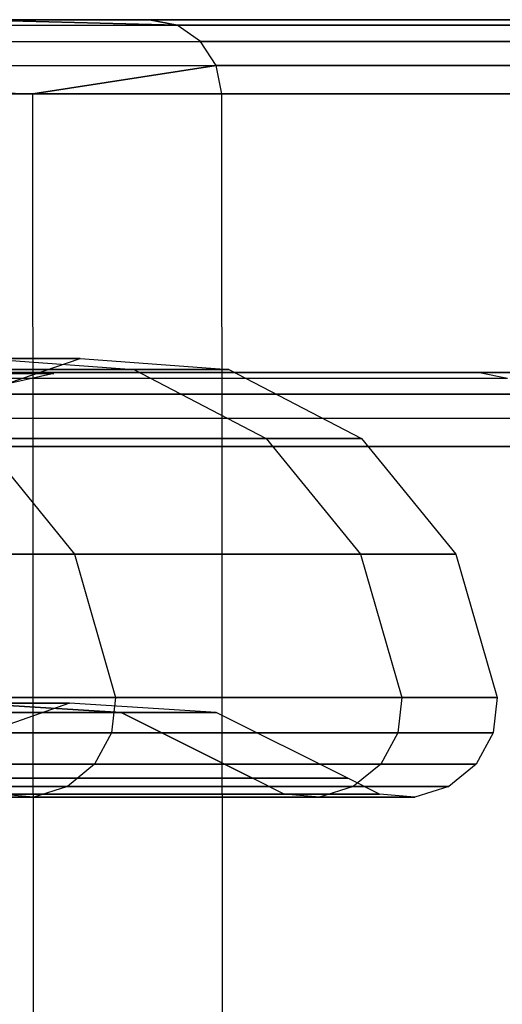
# Model space of a CAD drawing. Extents: x -172 to 172, y -29 to 28.
# Tile 912 of 914: x 165.26 to 166.56, y 4.64 to 7.3. Entities that reach past the tile are written whole.
import ezdxf

# ---------------------------------------------------------------- set-up
doc = ezdxf.new("R2010")
doc.units = 0
doc.header["$LTSCALE"] = 25.4
doc.layers.get('0').update_dxf_attribs({"linetype": 'CONTINUOUS'})

# ---------------------------------------------------------------- blocks, each defined once
blk = doc.blocks.new('RYFLO_AURA_STL')
at = {"color": 0}
for p, q in [((163.3482, 7.2814, -1289.8711), (165.6867, 7.2814, -1280.7211)), ((163.3482, 7.2814, -1289.8711), (165.6867, 7.2814, -1280.7211)), ((163.3482, 7.2814, -1196.6292), (165.6867, 7.2814, -1205.7792)), ((163.3482, 7.2814, -1196.6292), (165.6867, 7.2814, -1205.7792)), ((165.103, 7.2965, -1282.8878), (165.612, 7.2965, -1280.7041)), ((165.6867, 7.2814, -1280.7211), (165.103, 7.2965, -1282.8878)), ((165.6867, 7.2814, -1280.7211), (165.103, 7.2965, -1282.8878)), ((165.612, 7.2965, -1205.7961), (165.103, 7.2965, -1203.6124)), ((165.103, 7.2965, -1203.6124), (165.6867, 7.2814, -1205.7792)), ((165.103, 7.2965, -1203.6124), (165.6867, 7.2814, -1205.7792)), ((165.612, 7.2965, -1205.7961), (165.103, 7.2965, -1203.6124)), ((165.103, 7.2965, -1282.8878), (165.612, 7.2965, -1280.7041)), ((165.612, 7.2965, -1280.7041), (165.6867, 7.2814, -1280.7211)), ((165.612, 7.2965, -1280.7041), (165.6867, 7.2814, -1280.7211)), ((165.612, 7.2965, -1280.7041), (167.4376, 7.2965, -1271.4424)), ((165.6867, 7.2814, -1205.7792), (165.612, 7.2965, -1205.7961)), ((167.4376, 7.2965, -1215.0579), (165.612, 7.2965, -1205.7961)), ((165.6867, 7.2814, -1205.7792), (165.612, 7.2965, -1205.7961)), ((167.4376, 7.2965, -1215.0579), (165.612, 7.2965, -1205.7961)), ((165.612, 7.2965, -1280.7041), (167.4376, 7.2965, -1271.4424)), ((165.75, 7.2381, -1280.7354), (165.6867, 7.2814, -1280.7211)), ((165.6867, 7.2814, -1280.7211), (167.5131, 7.2814, -1271.4551)), ((165.6867, 7.2814, -1280.7211), (167.5131, 7.2814, -1271.4551)), ((165.75, 7.2381, -1280.7354), (165.6867, 7.2814, -1280.7211)), ((165.75, 7.2381, -1205.7649), (165.6867, 7.2814, -1205.7792)), ((167.5131, 7.2814, -1215.0452), (165.6867, 7.2814, -1205.7792)), ((165.75, 7.2381, -1205.7649), (165.6867, 7.2814, -1205.7792)), ((167.5131, 7.2814, -1215.0452), (165.6867, 7.2814, -1205.7792)), ((163.4106, 7.2381, -1289.8889), (165.75, 7.2381, -1280.7354)), ((163.4106, 7.2381, -1289.8889), (165.75, 7.2381, -1280.7354)), ((163.4106, 7.2381, -1196.6113), (165.75, 7.2381, -1205.7649)), ((163.4106, 7.2381, -1196.6113), (165.75, 7.2381, -1205.7649)), ((165.7923, 7.1732, -1280.7449), (165.75, 7.2381, -1280.7354)), ((165.75, 7.2381, -1280.7354), (167.5771, 7.2381, -1271.4659)), ((165.75, 7.2381, -1280.7354), (167.5771, 7.2381, -1271.4659)), ((165.7923, 7.1732, -1280.7449), (165.75, 7.2381, -1280.7354)), ((165.7923, 7.1732, -1205.7554), (165.75, 7.2381, -1205.7649)), ((167.5771, 7.2381, -1215.0343), (165.75, 7.2381, -1205.7649)), ((165.7923, 7.1732, -1205.7554), (165.75, 7.2381, -1205.7649)), ((167.5771, 7.2381, -1215.0343), (165.75, 7.2381, -1205.7649)), ((163.4523, 7.1732, -1289.9009), (165.2976, 7.0967, -1282.9346)), ((163.4523, 7.1732, -1289.9009), (165.2976, 7.0967, -1282.9346)), ((163.4523, 7.1732, -1289.9009), (165.7923, 7.1732, -1280.7449)), ((163.4523, 7.1732, -1289.9009), (165.7923, 7.1732, -1280.7449)), ((163.4523, 7.1732, -1196.5994), (165.7923, 7.1732, -1205.7554)), ((163.4523, 7.1732, -1196.5994), (165.7923, 7.1732, -1205.7554)), ((163.4523, 7.1732, -1196.5994), (165.2976, 7.0967, -1203.5657)), ((163.4523, 7.1732, -1196.5994), (165.2976, 7.0967, -1203.5657)), ((165.7923, 7.1732, -1205.7554), (165.2976, 7.0967, -1203.5657)), ((165.2976, 7.0967, -1282.9346), (165.7923, 7.1732, -1280.7449)), ((165.2976, 7.0967, -1282.9346), (165.7923, 7.1732, -1280.7449)), ((165.7923, 7.1732, -1205.7554), (165.2976, 7.0967, -1203.5657)), ((165.8073, 7.0967, -1205.752), (165.7923, 7.1732, -1205.7554)), ((165.8073, 7.0967, -1280.7483), (165.7923, 7.1732, -1280.7449)), ((165.7923, 7.1732, -1280.7449), (167.6199, 7.1732, -1271.4731)), ((165.7923, 7.1732, -1280.7449), (167.6199, 7.1732, -1271.4731)), ((165.8073, 7.0967, -1280.7483), (165.7923, 7.1732, -1280.7449)), ((167.6199, 7.1732, -1215.0271), (165.7923, 7.1732, -1205.7554)), ((165.8073, 7.0967, -1205.752), (165.7923, 7.1732, -1205.7554)), ((167.6199, 7.1732, -1215.0271), (165.7923, 7.1732, -1205.7554)), ((165.2976, 7.0967, -1203.5657), (163.4671, 7.0967, -1196.5952)), ((163.4671, 7.0967, -1289.905), (165.2976, 7.0967, -1282.9346)), ((163.4671, 7.0967, -1289.905), (165.2976, 7.0967, -1282.9346)), ((165.2976, 7.0967, -1203.5657), (163.4671, 7.0967, -1196.5952)), ((165.3083, -7.3033, -1203.5631), (165.2976, 7.0967, -1203.5657)), ((165.3083, -7.3033, -1203.5631), (165.2976, 7.0967, -1203.5657)), ((165.8073, 7.0967, -1205.752), (165.2976, 7.0967, -1203.5657)), ((165.3083, -7.3033, -1282.9371), (165.2976, 7.0967, -1282.9346)), ((165.2976, 7.0967, -1282.9346), (165.8073, 7.0967, -1280.7483)), ((165.3083, -7.3033, -1282.9371), (165.2976, 7.0967, -1282.9346)), ((165.8073, 7.0967, -1205.752), (165.2976, 7.0967, -1203.5657)), ((165.2976, 7.0967, -1282.9346), (165.8073, 7.0967, -1280.7483)), ((165.8179, -7.3033, -1205.7495), (165.8073, 7.0967, -1205.752)), ((165.8179, -7.3033, -1205.7495), (165.8073, 7.0967, -1205.752)), ((167.6349, 7.0967, -1215.0247), (165.8073, 7.0967, -1205.752)), ((165.8179, -7.3033, -1280.7507), (165.8073, 7.0967, -1280.7483)), ((165.8073, 7.0967, -1280.7483), (167.6349, 7.0967, -1271.4756)), ((165.8179, -7.3033, -1280.7507), (165.8073, 7.0967, -1280.7483)), ((165.8073, 7.0967, -1280.7483), (167.6349, 7.0967, -1271.4756)), ((167.6349, 7.0967, -1215.0247), (165.8073, 7.0967, -1205.752)), ((165.0442, 6.2527, -1243.2501), (165.4249, 6.3834, -1243.2501)), ((165.0442, 6.2527, -1243.2501), (165.4249, 6.3834, -1243.2501)), ((165.4249, 6.3834, -1243.2501), (165.1692, 6.3834, -1234.0566)), ((165.1692, 6.3834, -1234.0566), (165.5699, 6.3534, -1234.0344)), ((165.1692, 6.3834, -1234.0566), (165.5699, 6.3534, -1234.0344)), ((165.1692, 6.3834, -1252.4436), (165.5699, 6.3534, -1252.4658)), ((165.1692, 6.3834, -1252.4436), (165.4249, 6.3834, -1243.2501)), ((165.1692, 6.3834, -1252.4436), (165.5699, 6.3534, -1252.4658)), ((165.4249, 6.3834, -1243.2501), (165.1692, 6.3834, -1234.0566)), ((165.1692, 6.3834, -1252.4436), (165.4249, 6.3834, -1243.2501)), ((165.4249, 6.3834, -1243.2501), (165.8262, 6.3534, -1243.2501)), ((165.4249, 6.3834, -1243.2501), (165.8262, 6.3534, -1243.2501)), ((164.6861, 6.3458, -1280.4948), (166.5015, 6.3458, -1271.2848)), ((166.5015, 6.3458, -1215.2155), (164.6861, 6.3458, -1206.0055)), ((164.6861, 6.3458, -1280.4948), (166.5015, 6.3458, -1271.2848)), ((166.5015, 6.3458, -1215.2155), (164.6861, 6.3458, -1206.0055)), ((165.5699, 6.3534, -1234.0344), (164.8019, 6.3534, -1224.847)), ((164.8019, 6.3534, -1261.6532), (165.5699, 6.3534, -1252.4658)), ((165.5699, 6.3534, -1234.0344), (164.8019, 6.3534, -1224.847)), ((164.8019, 6.3534, -1261.6532), (165.5699, 6.3534, -1252.4658)), ((165.3543, 6.3432, -1243.2501), (165.1423, 6.2958, -1243.2501)), ((165.3543, 6.3432, -1243.2501), (165.1423, 6.2958, -1243.2501)), ((165.2269, 6.3432, -1249.7419), (165.3543, 6.3432, -1243.2501)), ((165.3543, 6.3432, -1243.2501), (165.2269, 6.3432, -1236.7583)), ((165.3543, 6.3432, -1243.2501), (165.2269, 6.3432, -1236.7583)), ((165.2269, 6.3432, -1249.7419), (165.3543, 6.3432, -1243.2501)), ((165.8262, 6.3534, -1243.2501), (165.5699, 6.3534, -1234.0344)), ((165.5699, 6.3534, -1234.0344), (165.9264, 6.1676, -1234.0145)), ((165.5699, 6.3534, -1234.0344), (165.9264, 6.1676, -1234.0145)), ((165.5699, 6.3534, -1252.4658), (165.9264, 6.1676, -1252.4857)), ((165.5699, 6.3534, -1252.4658), (165.8262, 6.3534, -1243.2501)), ((165.5699, 6.3534, -1252.4658), (165.9264, 6.1676, -1252.4857)), ((165.8262, 6.3534, -1243.2501), (165.5699, 6.3534, -1234.0344)), ((165.5699, 6.3534, -1252.4658), (165.8262, 6.3534, -1243.2501)), ((165.8262, 6.3534, -1243.2501), (166.1832, 6.1676, -1243.2501)), ((165.8262, 6.3534, -1243.2501), (166.1832, 6.1676, -1243.2501)), ((166.5015, 6.3458, -1271.2848), (166.7664, 6.3458, -1269.6633)), ((166.7664, 6.3458, -1216.8369), (166.5015, 6.3458, -1215.2155)), ((166.5015, 6.3458, -1271.2848), (166.577, 6.3307, -1271.2975)), ((166.5015, 6.3458, -1215.2155), (166.577, 6.3307, -1215.2028)), ((166.5015, 6.3458, -1215.2155), (166.577, 6.3307, -1215.2028)), ((166.7664, 6.3458, -1216.8369), (166.5015, 6.3458, -1215.2155)), ((166.5015, 6.3458, -1271.2848), (166.7664, 6.3458, -1269.6633)), ((166.5015, 6.3458, -1271.2848), (166.577, 6.3307, -1271.2975)), ((164.7608, 6.3307, -1205.9886), (166.577, 6.3307, -1215.2028)), ((164.7608, 6.3307, -1280.5116), (166.577, 6.3307, -1271.2975)), ((164.7608, 6.3307, -1205.9886), (166.577, 6.3307, -1215.2028)), ((164.7608, 6.3307, -1280.5116), (166.577, 6.3307, -1271.2975)), ((166.641, 6.2874, -1215.192), (164.8241, 6.2874, -1205.9744)), ((166.641, 6.2874, -1215.192), (164.8241, 6.2874, -1205.9744)), ((164.8241, 6.2874, -1280.5259), (166.641, 6.2874, -1271.3082)), ((164.8241, 6.2874, -1280.5259), (166.641, 6.2874, -1271.3082)), ((164.8664, 6.2225, -1280.5355), (166.6838, 6.2225, -1271.3154)), ((164.8664, 6.2225, -1280.5355), (166.6838, 6.2225, -1271.3154)), ((164.8665, 6.2225, -1205.9647), (166.6838, 6.2225, -1215.1848)), ((164.8665, 6.2225, -1205.9647), (166.6838, 6.2225, -1215.1848)), ((165.9264, 6.1676, -1234.0145), (165.1567, 6.1676, -1224.8075)), ((165.1567, 6.1676, -1224.8075), (165.41, 5.8561, -1224.7792)), ((165.1567, 6.1676, -1224.8075), (165.41, 5.8561, -1224.7792)), ((165.1567, 6.1676, -1261.6927), (165.41, 5.8561, -1261.7211)), ((165.1567, 6.1676, -1261.6927), (165.9264, 6.1676, -1252.4857)), ((165.1567, 6.1676, -1261.6927), (165.41, 5.8561, -1261.7211)), ((165.9264, 6.1676, -1234.0145), (165.1567, 6.1676, -1224.8075)), ((165.1567, 6.1676, -1261.6927), (165.9264, 6.1676, -1252.4857)), ((166.1832, 6.1676, -1243.2501), (165.9264, 6.1676, -1234.0145)), ((165.9264, 6.1676, -1234.0145), (166.1809, 5.8561, -1234.0004)), ((165.9264, 6.1676, -1234.0145), (166.1809, 5.8561, -1234.0004)), ((165.9264, 6.1676, -1252.4857), (166.1809, 5.8561, -1252.4999)), ((165.9264, 6.1676, -1252.4857), (166.1832, 6.1676, -1243.2501)), ((165.9264, 6.1676, -1252.4857), (166.1809, 5.8561, -1252.4999)), ((166.1832, 6.1676, -1243.2501), (165.9264, 6.1676, -1234.0145)), ((165.9264, 6.1676, -1252.4857), (166.1832, 6.1676, -1243.2501)), ((166.1832, 6.1676, -1243.2501), (166.4381, 5.8561, -1243.2501)), ((166.1832, 6.1676, -1243.2501), (166.4381, 5.8561, -1243.2501)), ((164.8813, 6.146, -1205.9613), (166.6988, 6.146, -1215.1823)), ((166.6988, 6.146, -1271.318), (164.8813, 6.146, -1280.5389)), ((164.8813, 6.146, -1205.9613), (166.6988, 6.146, -1215.1823)), ((166.6988, 6.146, -1271.318), (164.8813, 6.146, -1280.5389)), ((165.41, 5.8561, -1224.7792), (164.1278, 5.8561, -1215.6151)), ((164.1278, 5.8561, -1270.8851), (165.41, 5.8561, -1261.7211)), ((165.41, 5.8561, -1224.7792), (164.1278, 5.8561, -1215.6151)), ((164.1278, 5.8561, -1270.8851), (165.41, 5.8561, -1261.7211)), ((166.1809, 5.8561, -1234.0004), (165.41, 5.8561, -1224.7792)), ((165.41, 5.8561, -1224.7792), (165.5207, 5.4693, -1224.7668)), ((165.41, 5.8561, -1224.7792), (165.5207, 5.4693, -1224.7668)), ((165.41, 5.8561, -1261.7211), (165.5207, 5.4693, -1261.7334)), ((165.41, 5.8561, -1261.7211), (166.1809, 5.8561, -1252.4999)), ((165.41, 5.8561, -1261.7211), (165.5207, 5.4693, -1261.7334)), ((166.1809, 5.8561, -1234.0004), (165.41, 5.8561, -1224.7792)), ((165.41, 5.8561, -1261.7211), (166.1809, 5.8561, -1252.4999)), ((166.4381, 5.8561, -1243.2501), (166.1809, 5.8561, -1234.0004)), ((166.1809, 5.8561, -1234.0004), (166.2921, 5.4693, -1233.9941)), ((166.1809, 5.8561, -1234.0004), (166.2921, 5.4693, -1233.9941)), ((166.1809, 5.8561, -1252.4999), (166.2921, 5.4693, -1252.5061)), ((166.1809, 5.8561, -1252.4999), (166.4381, 5.8561, -1243.2501)), ((166.1809, 5.8561, -1252.4999), (166.2921, 5.4693, -1252.5061)), ((166.4381, 5.8561, -1243.2501), (166.1809, 5.8561, -1234.0004)), ((166.1809, 5.8561, -1252.4999), (166.4381, 5.8561, -1243.2501)), ((166.4381, 5.8561, -1243.2501), (166.5495, 5.4693, -1243.2501)), ((166.4381, 5.8561, -1243.2501), (166.5495, 5.4693, -1243.2501)), ((165.5207, 5.4693, -1224.7668), (164.2377, 5.4693, -1215.5967)), ((164.2377, 5.4693, -1270.9036), (165.5207, 5.4693, -1261.7334)), ((165.5207, 5.4693, -1224.7668), (164.2377, 5.4693, -1215.5967)), ((164.2377, 5.4693, -1270.9036), (165.5207, 5.4693, -1261.7334)), ((165.5207, 5.4693, -1224.7668), (165.5098, 5.3743, -1224.7681)), ((165.5207, 5.4693, -1224.7668), (165.5098, 5.3743, -1224.7681)), ((165.5207, 5.4693, -1261.7334), (165.5098, 5.3743, -1261.7322)), ((165.5207, 5.4693, -1261.7334), (165.5098, 5.3743, -1261.7322)), ((166.2921, 5.4693, -1233.9941), (165.5207, 5.4693, -1224.7668)), ((165.5207, 5.4693, -1261.7334), (166.2921, 5.4693, -1252.5061)), ((166.2921, 5.4693, -1233.9941), (165.5207, 5.4693, -1224.7668)), ((165.5207, 5.4693, -1261.7334), (166.2921, 5.4693, -1252.5061)), ((166.2921, 5.4693, -1233.9941), (166.2812, 5.3743, -1233.9948)), ((166.2921, 5.4693, -1233.9941), (166.2812, 5.3743, -1233.9948)), ((166.2921, 5.4693, -1252.5061), (166.2812, 5.3743, -1252.5055)), ((166.2921, 5.4693, -1252.5061), (166.2812, 5.3743, -1252.5055)), ((166.5495, 5.4693, -1243.2501), (166.2921, 5.4693, -1233.9941)), ((166.2921, 5.4693, -1252.5061), (166.5495, 5.4693, -1243.2501)), ((166.5495, 5.4693, -1243.2501), (166.2921, 5.4693, -1233.9941)), ((166.2921, 5.4693, -1252.5061), (166.5495, 5.4693, -1243.2501)), ((166.5495, 5.4693, -1243.2501), (166.5386, 5.3743, -1243.2501)), ((166.5495, 5.4693, -1243.2501), (166.5386, 5.3743, -1243.2501)), ((165.3969, 5.454, -1243.2501), (165.0229, 5.3235, -1243.2501)), ((165.3969, 5.454, -1243.2501), (165.0229, 5.3235, -1243.2501)), ((165.1413, 5.454, -1252.442), (165.3969, 5.454, -1243.2501)), ((165.3969, 5.454, -1243.2501), (165.1413, 5.454, -1234.0582)), ((165.1413, 5.454, -1234.0582), (165.5359, 5.429, -1234.0363)), ((165.5359, 5.429, -1252.464), (165.1413, 5.454, -1252.442)), ((165.5359, 5.429, -1252.464), (165.1413, 5.454, -1252.442)), ((165.1413, 5.454, -1252.442), (165.3969, 5.454, -1243.2501)), ((165.1413, 5.454, -1234.0582), (165.5359, 5.429, -1234.0363)), ((165.3969, 5.454, -1243.2501), (165.1413, 5.454, -1234.0582)), ((165.7922, 5.429, -1243.2501), (165.3969, 5.454, -1243.2501)), ((165.7922, 5.429, -1243.2501), (165.3969, 5.454, -1243.2501)), ((165.5359, 5.429, -1234.0363), (164.768, 5.429, -1224.8508)), ((164.768, 5.429, -1261.6494), (165.5359, 5.429, -1252.464)), ((165.5359, 5.429, -1234.0363), (164.768, 5.429, -1224.8508)), ((164.768, 5.429, -1261.6494), (165.5359, 5.429, -1252.464)), ((165.5359, 5.429, -1252.464), (165.7922, 5.429, -1243.2501)), ((165.7922, 5.429, -1243.2501), (165.5359, 5.429, -1234.0363)), ((165.5359, 5.429, -1234.0363), (165.89, 5.2525, -1234.0166)), ((165.89, 5.2525, -1252.4836), (165.5359, 5.429, -1252.464)), ((165.89, 5.2525, -1252.4836), (165.5359, 5.429, -1252.464)), ((165.5359, 5.429, -1252.464), (165.7922, 5.429, -1243.2501)), ((165.5359, 5.429, -1234.0363), (165.89, 5.2525, -1234.0166)), ((165.7922, 5.429, -1243.2501), (165.5359, 5.429, -1234.0363)), ((166.1468, 5.2525, -1243.2501), (165.7922, 5.429, -1243.2501)), ((166.1468, 5.2525, -1243.2501), (165.7922, 5.429, -1243.2501)), ((165.5098, 5.3743, -1224.7681), (164.2269, 5.3743, -1215.5984)), ((164.2269, 5.3743, -1270.9019), (165.5098, 5.3743, -1261.7322)), ((165.5098, 5.3743, -1224.7681), (164.2269, 5.3743, -1215.5984)), ((164.2269, 5.3743, -1270.9019), (165.5098, 5.3743, -1261.7322)), ((165.5098, 5.3743, -1224.7681), (165.4643, 5.2903, -1224.7732)), ((165.5098, 5.3743, -1224.7681), (165.4643, 5.2903, -1224.7732)), ((165.5098, 5.3743, -1261.7322), (165.4643, 5.2903, -1261.7271)), ((165.5098, 5.3743, -1261.7322), (165.4643, 5.2903, -1261.7271)), ((166.2812, 5.3743, -1233.9948), (165.5098, 5.3743, -1224.7681)), ((165.5098, 5.3743, -1261.7322), (166.2812, 5.3743, -1252.5055)), ((166.2812, 5.3743, -1233.9948), (165.5098, 5.3743, -1224.7681)), ((165.5098, 5.3743, -1261.7322), (166.2812, 5.3743, -1252.5055)), ((166.2812, 5.3743, -1233.9948), (166.2354, 5.2903, -1233.9973)), ((166.2812, 5.3743, -1233.9948), (166.2354, 5.2903, -1233.9973)), ((166.2812, 5.3743, -1252.5055), (166.2354, 5.2903, -1252.5029)), ((166.2812, 5.3743, -1252.5055), (166.2354, 5.2903, -1252.5029)), ((166.5386, 5.3743, -1243.2501), (166.2812, 5.3743, -1233.9948)), ((166.2812, 5.3743, -1252.5055), (166.5386, 5.3743, -1243.2501)), ((166.5386, 5.3743, -1243.2501), (166.2812, 5.3743, -1233.9948)), ((166.2812, 5.3743, -1252.5055), (166.5386, 5.3743, -1243.2501)), ((166.5386, 5.3743, -1243.2501), (166.4927, 5.2903, -1243.2501)), ((166.5386, 5.3743, -1243.2501), (166.4927, 5.2903, -1243.2501)), ((165.4643, 5.2903, -1224.7732), (164.1817, 5.2903, -1215.6061)), ((164.1817, 5.2903, -1270.8942), (165.4643, 5.2903, -1261.7271)), ((165.4643, 5.2903, -1224.7732), (164.1817, 5.2903, -1215.6061)), ((164.1817, 5.2903, -1270.8942), (165.4643, 5.2903, -1261.7271)), ((165.4643, 5.2903, -1224.7732), (165.3907, 5.2297, -1224.7814)), ((165.4643, 5.2903, -1224.7732), (165.3907, 5.2297, -1224.7814)), ((165.4643, 5.2903, -1261.7271), (165.3907, 5.2297, -1261.7189)), ((165.4643, 5.2903, -1261.7271), (165.3907, 5.2297, -1261.7189)), ((166.2354, 5.2903, -1233.9973), (165.4643, 5.2903, -1224.7732)), ((165.4643, 5.2903, -1261.7271), (166.2354, 5.2903, -1252.5029)), ((166.2354, 5.2903, -1233.9973), (165.4643, 5.2903, -1224.7732)), ((165.4643, 5.2903, -1261.7271), (166.2354, 5.2903, -1252.5029)), ((166.2354, 5.2903, -1233.9973), (166.1615, 5.2297, -1234.0015)), ((166.2354, 5.2903, -1233.9973), (166.1615, 5.2297, -1234.0015)), ((166.2354, 5.2903, -1252.5029), (166.1615, 5.2297, -1252.4988)), ((166.2354, 5.2903, -1252.5029), (166.1615, 5.2297, -1252.4988)), ((166.4927, 5.2903, -1243.2501), (166.2354, 5.2903, -1233.9973)), ((166.2354, 5.2903, -1252.5029), (166.4927, 5.2903, -1243.2501)), ((166.4927, 5.2903, -1243.2501), (166.2354, 5.2903, -1233.9973)), ((166.2354, 5.2903, -1252.5029), (166.4927, 5.2903, -1243.2501)), ((166.4927, 5.2903, -1243.2501), (166.4187, 5.2297, -1243.2501)), ((166.4927, 5.2903, -1243.2501), (166.4187, 5.2297, -1243.2501)), ((165.3907, 5.2297, -1224.7814), (164.1087, 5.2297, -1215.6183)), ((164.1087, 5.2297, -1270.882), (165.3907, 5.2297, -1261.7189)), ((165.3907, 5.2297, -1224.7814), (164.1087, 5.2297, -1215.6183)), ((164.1087, 5.2297, -1270.882), (165.3907, 5.2297, -1261.7189)), ((165.1205, 5.2525, -1224.8115), (165.89, 5.2525, -1234.0166)), ((165.89, 5.2525, -1252.4836), (165.1205, 5.2525, -1261.6887)), ((165.1205, 5.2525, -1224.8115), (165.89, 5.2525, -1234.0166)), ((165.89, 5.2525, -1252.4836), (165.1205, 5.2525, -1261.6887)), ((165.3907, 5.2297, -1224.7814), (165.3, 5.2013, -1224.7915)), ((165.3907, 5.2297, -1224.7814), (165.3, 5.2013, -1224.7915)), ((165.3907, 5.2297, -1261.7189), (165.3, 5.2013, -1261.7087)), ((165.3907, 5.2297, -1261.7189), (165.3, 5.2013, -1261.7087)), ((166.1615, 5.2297, -1234.0015), (165.3907, 5.2297, -1224.7814)), ((165.3907, 5.2297, -1261.7189), (166.1615, 5.2297, -1252.4988)), ((166.1615, 5.2297, -1234.0015), (165.3907, 5.2297, -1224.7814)), ((165.3907, 5.2297, -1261.7189), (166.1615, 5.2297, -1252.4988)), ((165.89, 5.2525, -1234.0166), (166.1468, 5.2525, -1243.2501)), ((165.9752, 5.2093, -1234.0118), (165.89, 5.2525, -1234.0166)), ((165.9752, 5.2093, -1234.0118), (165.89, 5.2525, -1234.0166)), ((165.9752, 5.2093, -1252.4884), (165.89, 5.2525, -1252.4836)), ((166.1468, 5.2525, -1243.2501), (165.89, 5.2525, -1252.4836)), ((165.9752, 5.2093, -1252.4884), (165.89, 5.2525, -1252.4836)), ((166.1468, 5.2525, -1243.2501), (165.89, 5.2525, -1252.4836)), ((165.89, 5.2525, -1234.0166), (166.1468, 5.2525, -1243.2501)), ((166.1615, 5.2297, -1234.0015), (166.0703, 5.2013, -1234.0065)), ((166.1615, 5.2297, -1234.0015), (166.0703, 5.2013, -1234.0065)), ((166.1615, 5.2297, -1252.4988), (166.0703, 5.2013, -1252.4938)), ((166.1615, 5.2297, -1252.4988), (166.0703, 5.2013, -1252.4938)), ((166.2321, 5.2093, -1243.2501), (166.1468, 5.2525, -1243.2501)), ((166.2321, 5.2093, -1243.2501), (166.1468, 5.2525, -1243.2501)), ((166.4187, 5.2297, -1243.2501), (166.1615, 5.2297, -1234.0015)), ((166.1615, 5.2297, -1252.4988), (166.4187, 5.2297, -1243.2501)), ((166.4187, 5.2297, -1243.2501), (166.1615, 5.2297, -1234.0015)), ((166.1615, 5.2297, -1252.4988), (166.4187, 5.2297, -1243.2501)), ((166.4187, 5.2297, -1243.2501), (166.3274, 5.2013, -1243.2501)), ((166.4187, 5.2297, -1243.2501), (166.3274, 5.2013, -1243.2501)), ((165.9752, 5.2093, -1234.0118), (165.2053, 5.2093, -1224.802)), ((165.2053, 5.2093, -1261.6982), (165.9752, 5.2093, -1252.4884)), ((165.3, 5.2013, -1224.7915), (165.2053, 5.2093, -1224.802)), ((165.9752, 5.2093, -1234.0118), (165.2053, 5.2093, -1224.802)), ((165.3, 5.2013, -1224.7915), (165.2053, 5.2093, -1224.802)), ((165.3, 5.2013, -1261.7087), (165.2053, 5.2093, -1261.6982)), ((165.2053, 5.2093, -1261.6982), (165.9752, 5.2093, -1252.4884)), ((165.3, 5.2013, -1261.7087), (165.2053, 5.2093, -1261.6982)), ((166.2321, 5.2093, -1243.2501), (165.9752, 5.2093, -1234.0118)), ((165.9752, 5.2093, -1252.4884), (166.2321, 5.2093, -1243.2501)), ((166.2321, 5.2093, -1243.2501), (165.9752, 5.2093, -1234.0118)), ((166.0703, 5.2013, -1234.0065), (165.9752, 5.2093, -1234.0118)), ((166.0703, 5.2013, -1234.0065), (165.9752, 5.2093, -1234.0118)), ((166.0703, 5.2013, -1252.4938), (165.9752, 5.2093, -1252.4884)), ((165.9752, 5.2093, -1252.4884), (166.2321, 5.2093, -1243.2501)), ((166.0703, 5.2013, -1252.4938), (165.9752, 5.2093, -1252.4884)), ((166.3274, 5.2013, -1243.2501), (166.2321, 5.2093, -1243.2501)), ((166.3274, 5.2013, -1243.2501), (166.2321, 5.2093, -1243.2501)), ((165.3, 5.2013, -1224.7915), (164.0187, 5.2013, -1215.6335)), ((164.0187, 5.2013, -1270.8667), (165.3, 5.2013, -1261.7087)), ((165.3, 5.2013, -1224.7915), (164.0187, 5.2013, -1215.6335)), ((164.0187, 5.2013, -1270.8667), (165.3, 5.2013, -1261.7087)), ((166.0703, 5.2013, -1234.0065), (165.3, 5.2013, -1224.7915)), ((165.3, 5.2013, -1261.7087), (166.0703, 5.2013, -1252.4938)), ((166.0703, 5.2013, -1234.0065), (165.3, 5.2013, -1224.7915)), ((165.3, 5.2013, -1261.7087), (166.0703, 5.2013, -1252.4938)), ((166.3274, 5.2013, -1243.2501), (166.0703, 5.2013, -1234.0065)), ((166.0703, 5.2013, -1252.4938), (166.3274, 5.2013, -1243.2501)), ((166.3274, 5.2013, -1243.2501), (166.0703, 5.2013, -1234.0065)), ((166.0703, 5.2013, -1252.4938), (166.3274, 5.2013, -1243.2501))]:
    blk.add_line(p, q, dxfattribs=at)

msp = doc.modelspace()

# ---------------------------------------------------------------- block references
at = {"color": 0}
msp.add_blockref('RYFLO_AURA_STL', (0, 0), dxfattribs=at)

doc.saveas('drawing.dxf')
